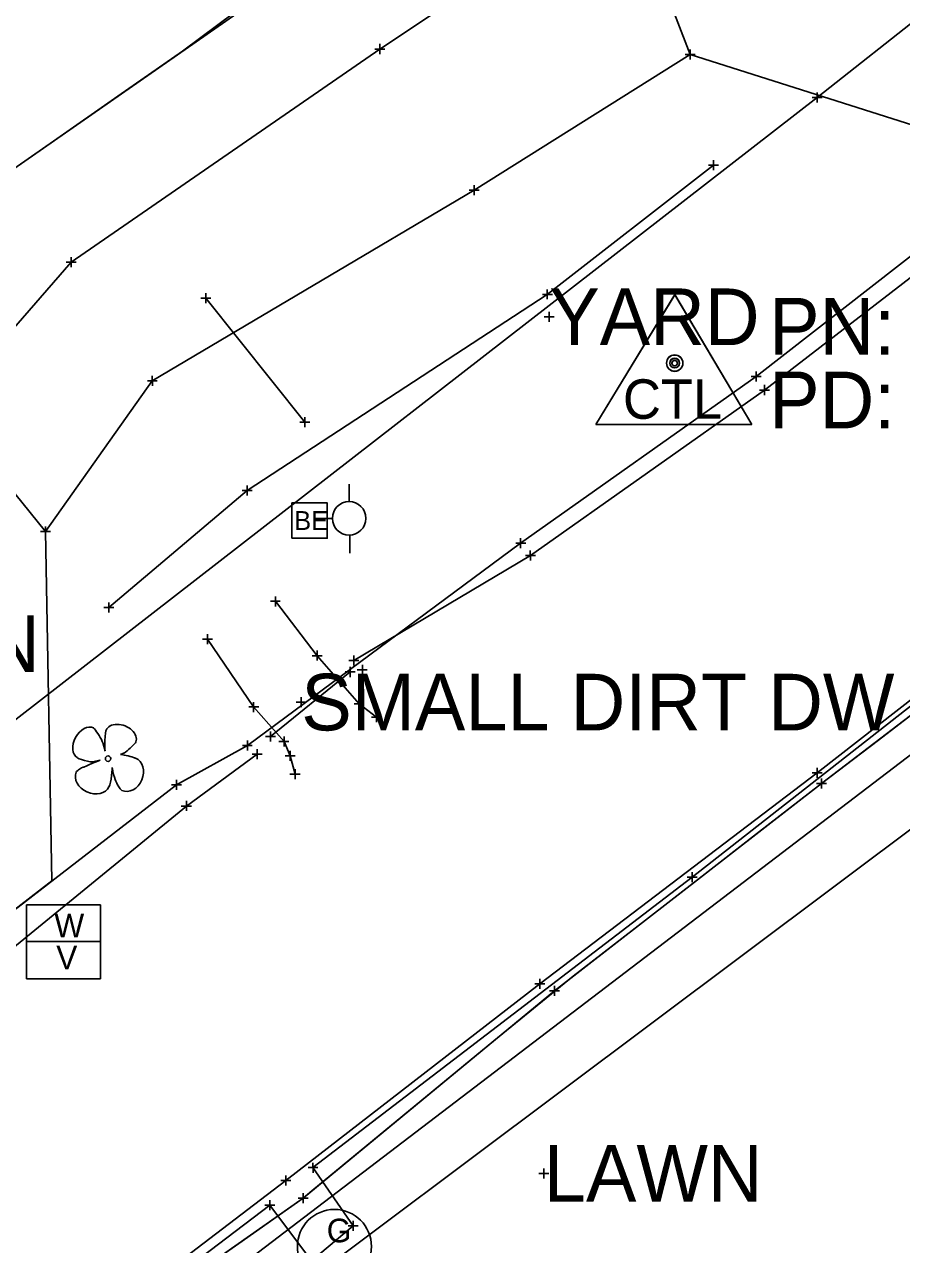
# Model space of a CAD drawing. Extents: x -1 to 1157254, y -1 to 2021979.
# Drawn here: x 1148219.1 to 1148330.6, y 2017977.3 to 2018132.4 of the extents above; entities that cross this region are included whole.
import ezdxf

# ---------------------------------------------------------------- set-up
doc = ezdxf.new("R2010")
doc.units = 0
for name, color, linetype in [('S_AREA_CALC', 7, 'Continuous'), ('S_BUILDING_ANNOT', 7, 'Continuous'), ('S_CAL_CORNER_ANNOT', 7, 'Continuous'), ('S_CATCH_BASIN', 7, 'Continuous'), ('S_CONTOUR_ANNOT', 7, 'Continuous'), ('S_CROSS_DRAIN_ANNOT', 7, 'Continuous'), ('S_CTL_TABLE', 7, 'Continuous'), ('S_CURB', 7, 'Continuous'), ('S_DRIVEWAY_ANNOT', 7, 'Continuous'), ('S_DROP_INLET', 7, 'Continuous'), ('S_DROP_INLET_ANNOT', 7, 'Continuous'), ('S_DTM_PAVEMENT', 7, 'Continuous'), ('S_EDGE_BITUMINOUS_ANNOT', 7, 'Continuous'), ('S_ENV_CONSTRAINT', 7, 'Continuous'), ('S_FENCE', 7, 'Continuous'), ('S_GAS_PUMP_ISLAND_ANNOT', 7, 'Continuous'), ('S_GAS_UTILITIES', 7, 'Continuous'), ('S_GATE', 7, 'Continuous')]:
    doc.layers.add(name, color=color, linetype=linetype)

msp = doc.modelspace()

# ---------------------------------------------------------------- linework, layer by layer
at = {"layer": 'S_AREA_CALC'}
for p, q in [((1148301.75, 2018098.07), (1148291.72, 2018081.56)), ((1148301.75, 2018098.05), (1148291.73, 2018081.54)), ((1148301.75, 2018098.07), (1148311.57, 2018081.56)), ((1148301.75, 2018098.05), (1148311.57, 2018081.54)), ((1148291.72, 2018081.56), (1148311.57, 2018081.56)), ((1148291.73, 2018081.54), (1148311.57, 2018081.54))]:
    msp.add_line(p, q, dxfattribs=at)
for centre, radius in [((1148301.75, 2018089.37), 1.04), ((1148301.75, 2018089.35), 1.04), ((1148301.75, 2018089.37), 0.609), ((1148301.75, 2018089.35), 0.609), ((1148301.75, 2018089.37), 0.344), ((1148301.75, 2018089.35), 0.344)]:
    msp.add_circle(centre, radius, dxfattribs=at)
at = {"layer": 'S_BUILDING_ANNOT'}
for p, q in [((1148319.88, 2018122.48), (1148319.88, 2018123.75)), ((1148319.24, 2018123.12), (1148320.52, 2018123.12)), ((1148319.88, 2018123.12), (1148319.88, 2018123.12)), ((1148241.49, 2018097.63), (1148242.76, 2018097.63)), ((1148242.13, 2018096.99), (1148242.13, 2018098.26)), ((1148242.13, 2018097.63), (1148242.13, 2018097.63)), ((1148285.79, 2018094.61), (1148285.78, 2018095.88)), ((1148285.15, 2018095.25), (1148286.42, 2018095.25)), ((1148285.79, 2018095.25), (1148285.79, 2018095.25)), ((1148312.1, 2018087.01), (1148312.09, 2018088.29)), ((1148311.46, 2018087.65), (1148312.73, 2018087.65)), ((1148312.09, 2018087.65), (1148312.09, 2018087.65)), ((1148313.16, 2018085.3), (1148313.16, 2018086.58)), ((1148312.52, 2018085.94), (1148313.8, 2018085.94)), ((1148313.16, 2018085.94), (1148313.16, 2018085.94)), ((1148254.09, 2018081.86), (1148255.36, 2018081.86)), ((1148254.72, 2018081.23), (1148254.72, 2018082.5)), ((1148254.72, 2018081.86), (1148254.72, 2018081.86)), ((1148281.53, 2018066.49), (1148282.8, 2018066.49)), ((1148282.16, 2018065.85), (1148282.16, 2018067.12)), ((1148282.16, 2018066.49), (1148282.16, 2018066.49)), ((1148282.76, 2018064.92), (1148284.03, 2018064.92)), ((1148283.4, 2018064.29), (1148283.39, 2018065.56)), ((1148283.4, 2018064.92), (1148283.4, 2018064.92)), ((1148250.33, 2018059.08), (1148251.6, 2018059.08)), ((1148250.97, 2018058.44), (1148250.97, 2018059.71)), ((1148250.97, 2018059.08), (1148250.97, 2018059.08)), ((1148241.72, 2018054.29), (1148242.99, 2018054.29)), ((1148242.35, 2018053.65), (1148242.35, 2018054.92)), ((1148242.35, 2018054.29), (1148242.35, 2018054.29)), ((1148255.64, 2018052.17), (1148256.91, 2018052.17)), ((1148256.27, 2018051.54), (1148256.27, 2018052.81)), ((1148256.27, 2018052.17), (1148256.27, 2018052.17)), ((1148260.96, 2018050.92), (1148260.96, 2018052.19)), ((1148260.33, 2018051.56), (1148261.6, 2018051.56)), ((1148260.48, 2018049.46), (1148260.48, 2018050.74)), ((1148260.96, 2018051.56), (1148260.96, 2018051.56)), ((1148262.03, 2018049.73), (1148262.03, 2018051.01)), ((1148259.84, 2018050.1), (1148261.11, 2018050.1)), ((1148260.48, 2018050.1), (1148260.48, 2018050.1)), ((1148261.39, 2018050.37), (1148262.66, 2018050.37)), ((1148262.03, 2018050.37), (1148262.03, 2018050.37)), ((1148248.21, 2018045.01), (1148248.21, 2018046.28)), ((1148253.62, 2018046.27), (1148254.89, 2018046.27)), ((1148254.26, 2018045.63), (1148254.26, 2018046.91)), ((1148254.26, 2018046.27), (1148254.26, 2018046.27)), ((1148260.98, 2018046.07), (1148262.26, 2018046.07)), ((1148261.62, 2018045.44), (1148261.62, 2018046.71)), ((1148261.62, 2018046.07), (1148261.62, 2018046.07)), ((1148247.58, 2018045.65), (1148248.85, 2018045.65)), ((1148248.21, 2018045.65), (1148248.21, 2018045.65)), ((1148263.19, 2018044.36), (1148264.47, 2018044.36)), ((1148263.83, 2018043.72), (1148263.83, 2018045)), ((1148263.83, 2018044.36), (1148263.83, 2018044.36)), ((1148247.41, 2018040.13), (1148247.41, 2018041.4)), ((1148249.73, 2018041.9), (1148251, 2018041.91)), ((1148250.37, 2018041.27), (1148250.37, 2018042.54)), ((1148250.37, 2018041.9), (1148250.37, 2018041.9)), ((1148251.43, 2018041.25), (1148252.7, 2018041.25)), ((1148252.07, 2018040.62), (1148252.07, 2018041.89)), ((1148252.07, 2018041.25), (1148252.07, 2018041.25)), ((1148246.77, 2018040.76), (1148248.04, 2018040.77)), ((1148247.41, 2018040.76), (1148247.41, 2018040.76)), ((1148248.01, 2018039.65), (1148249.28, 2018039.65)), ((1148248.64, 2018039.01), (1148248.64, 2018040.29)), ((1148248.64, 2018039.65), (1148248.64, 2018039.65)), ((1148252.84, 2018038.79), (1148252.84, 2018040.06)), ((1148252.2, 2018039.43), (1148253.47, 2018039.43)), ((1148252.84, 2018039.43), (1148252.84, 2018039.43)), ((1148252.83, 2018037.13), (1148254.11, 2018037.13)), ((1148253.47, 2018036.49), (1148253.47, 2018037.76)), ((1148253.47, 2018037.13), (1148253.47, 2018037.13)), ((1148319.21, 2018037.29), (1148320.49, 2018037.3)), ((1148319.85, 2018036.66), (1148319.85, 2018037.93)), ((1148319.85, 2018037.3), (1148319.85, 2018037.3)), ((1148320.43, 2018035.3), (1148320.43, 2018036.57)), ((1148237.75, 2018035.75), (1148239.02, 2018035.76)), ((1148238.39, 2018035.12), (1148238.38, 2018036.39)), ((1148238.39, 2018035.76), (1148238.39, 2018035.76)), ((1148319.79, 2018035.94), (1148321.07, 2018035.94)), ((1148320.43, 2018035.94), (1148320.43, 2018035.94)), ((1148239.65, 2018032.43), (1148239.65, 2018033.7)), ((1148239.01, 2018033.06), (1148240.29, 2018033.06)), ((1148239.65, 2018033.06), (1148239.65, 2018033.06)), ((1148303.97, 2018023.4), (1148303.97, 2018024.67)), ((1148303.33, 2018024.03), (1148304.6, 2018024.03)), ((1148303.97, 2018024.03), (1148303.97, 2018024.03)), ((1148283.98, 2018010.46), (1148285.25, 2018010.47)), ((1148284.62, 2018009.83), (1148284.61, 2018011.1)), ((1148284.61, 2018010.47), (1148284.61, 2018010.47)), ((1148286.46, 2018008.95), (1148286.46, 2018010.22)), ((1148285.83, 2018009.58), (1148287.1, 2018009.58)), ((1148286.46, 2018009.58), (1148286.46, 2018009.58)), ((1148255.12, 2017987.09), (1148256.39, 2017987.09)), ((1148255.76, 2017986.45), (1148255.75, 2017987.72)), ((1148255.75, 2017987.09), (1148255.75, 2017987.09)), ((1148285.12, 2017985.73), (1148285.11, 2017987)), ((1148251.66, 2017985.46), (1148252.93, 2017985.46)), ((1148252.3, 2017984.82), (1148252.3, 2017986.1)), ((1148252.3, 2017985.46), (1148252.3, 2017985.46)), ((1148284.48, 2017986.36), (1148285.75, 2017986.36)), ((1148285.11, 2017986.36), (1148285.11, 2017986.36)), ((1148254.49, 2017982.57), (1148254.49, 2017983.85)), ((1148249.64, 2017982.33), (1148250.91, 2017982.33)), ((1148250.28, 2017981.69), (1148250.28, 2017982.96)), ((1148250.28, 2017982.33), (1148250.28, 2017982.33)), ((1148253.85, 2017983.21), (1148255.12, 2017983.21)), ((1148254.49, 2017983.21), (1148254.49, 2017983.21)), ((1148260.23, 2017979.68), (1148261.51, 2017979.68)), ((1148260.87, 2017979.04), (1148260.87, 2017980.32)), ((1148260.87, 2017979.68), (1148260.87, 2017979.68))]:
    msp.add_line(p, q, dxfattribs=at)
at = {"layer": 'S_CAL_CORNER_ANNOT'}
msp.add_lwpolyline([(1148912.94, 2018389.54), (1148884.02, 2018371.37), (1148841.26, 2018349), (1148782.55, 2018319.82), (1148727.8, 2018292.18), (1148687.32, 2018271.68), (1148647.96, 2018251.03), (1148473.78, 2018149.56), (1148431.39, 2018121.98), (1148409.2, 2018106.42), (1148303.97, 2018024.03), (1148255.75, 2017987.09), (1148260.87, 2017979.68), (1148255.56, 2017975.26), (1148250.28, 2017982.33), (1148176.11, 2017926.04), (1148136.14, 2017895.28)], dxfattribs=at)
msp.add_circle((1148258.48, 2017977.07), 4.71, dxfattribs=at)
at = {"layer": 'S_CATCH_BASIN'}
for p, q in [((1148260.35, 2018071.74), (1148260.35, 2018073.99)), ((1148258.26, 2018069.61), (1148255.93, 2018069.61)), ((1148260.43, 2018065.2), (1148260.43, 2018067.52))]:
    msp.add_line(p, q, dxfattribs=at)
msp.add_circle((1148260.35, 2018069.63), 2.13, dxfattribs=at)
at = {"layer": 'S_CONTOUR_ANNOT'}
for p, q in [((1148219.32, 2018020.52), (1148228.74, 2018020.52)), ((1148219.32, 2018011.11), (1148219.32, 2018020.52)), ((1148228.74, 2018020.52), (1148228.74, 2018011.11)), ((1148219.32, 2018015.83), (1148228.74, 2018015.83)), ((1148228.74, 2018011.11), (1148219.32, 2018011.11))]:
    msp.add_line(p, q, dxfattribs=at)
msp.add_lwpolyline([(1149931.59, 2019393.98), (1149688.42, 2019230.92), (1149605.65, 2019167.39), (1149471.25, 2019025.78), (1149394.11, 2018934.21), (1149347.84, 2018899.68), (1149226.01, 2018779.47), (1149177.83, 2018729.86), (1148942.89, 2018495.75), (1148824.88, 2018414.4), (1148656.17, 2018321.62), (1148428.99, 2018204.95), (1148398.58, 2018185.48), (1148319.88, 2018123.12), (1148171.01, 2018007.64), (1148133.82, 2017978.13)], dxfattribs=at)
at = {"layer": 'S_CROSS_DRAIN_ANNOT'}
msp.add_lwpolyline([(1148253.07, 2018067.1), (1148253.07, 2018071.6), (1148257.57, 2018071.6), (1148257.57, 2018067.1)], close=True, dxfattribs=at)
at = {"layer": 'S_CTL_TABLE'}
for p, q in [((1148264.25, 2018128.65), (1148264.25, 2018129.93)), ((1148263.61, 2018129.29), (1148264.89, 2018129.29)), ((1148264.25, 2018129.29), (1148264.25, 2018129.29)), ((1148303.09, 2018128.6), (1148304.36, 2018128.6)), ((1148303.73, 2018127.96), (1148303.73, 2018129.23)), ((1148303.73, 2018128.6), (1148303.73, 2018128.6)), ((1148306.06, 2018114.51), (1148307.33, 2018114.51)), ((1148306.7, 2018113.88), (1148306.7, 2018115.15)), ((1148306.7, 2018114.51), (1148306.7, 2018114.51)), ((1148275.6, 2018111.36), (1148276.87, 2018111.36)), ((1148276.24, 2018110.72), (1148276.24, 2018112)), ((1148276.24, 2018111.36), (1148276.24, 2018111.36)), ((1148224.37, 2018102.21), (1148225.64, 2018102.21)), ((1148225, 2018101.57), (1148225, 2018102.85)), ((1148225, 2018102.21), (1148225, 2018102.21)), ((1148285.55, 2018097.47), (1148285.55, 2018098.74)), ((1148284.92, 2018098.1), (1148286.19, 2018098.1)), ((1148285.55, 2018098.1), (1148285.55, 2018098.1)), ((1148235.33, 2018086.49), (1148235.32, 2018087.76)), ((1148234.69, 2018087.13), (1148235.96, 2018087.13)), ((1148235.32, 2018087.13), (1148235.32, 2018087.13)), ((1148247.4, 2018072.54), (1148247.4, 2018073.82)), ((1148246.76, 2018073.18), (1148248.03, 2018073.18)), ((1148247.4, 2018073.18), (1148247.4, 2018073.18)), ((1148221.1, 2018067.95), (1148222.37, 2018067.96)), ((1148221.73, 2018067.32), (1148221.73, 2018068.59)), ((1148221.73, 2018067.95), (1148221.73, 2018067.95)), ((1148229.15, 2018058.3), (1148230.42, 2018058.3)), ((1148229.79, 2018057.66), (1148229.79, 2018058.93)), ((1148229.79, 2018058.3), (1148229.79, 2018058.3))]:
    msp.add_line(p, q, dxfattribs=at)
at = {"layer": 'S_CURB'}
for p, q in [((1148229.32, 2018040.06), (1148229.08, 2018040.95)), ((1148231.27, 2018039.6), (1148231.65, 2018039.76)), ((1148228.68, 2018038.9), (1148227.7, 2018038.68)), ((1148230.21, 2018037.96), (1148230.29, 2018037.53))]:
    msp.add_line(p, q, dxfattribs=at)
msp.add_circle((1148229.69, 2018039.08), 0.34, dxfattribs=at)
for centre, major_axis, ratio, start_param, end_param in [((1148226.81, 2018041.1), (-1.03, -1.88), 0.662338, 3.141593, 6.283185), ((1148228.46, 2018041.96), (0.62, -1.01), 0.083512, 0, 3.141593), ((1148229.39, 2018041.38), (-0.07, -1.33), 0.068203, 3.141593, 6.283185), ((1148231.35, 2018041.96), (1.89, -0.74), 0.673998, 0, 3.141593), ((1148232.45, 2018040.49), (-0.798, -0.73), 0.092159, 0, 3.141593), ((1148232.23, 2018039.37), (0.96, -0.23), 0.056001, 0, 3.141593), ((1148226.12, 2018037.68), (0.477, 0.328), 0.136309, 0, 3.141593), ((1148226.74, 2018038.95), (0.963, -0.267), 0.113563, 3.141593, 6.283185), ((1148227.64, 2018038.45), (1.04, 0.44), 0.002756, 3.141593, 6.283185), ((1148232.31, 2018037.09), (0.88, 2.05), 0.81717, 3.141593, 6.283185), ((1148227.72, 2018036.42), (2.07, -0.93), 0.760068, 3.141593, 6.283185), ((1148229.97, 2018036.8), (0.19, 1.31), 0.114148, 3.141593, 5.822668), ((1148230.54, 2018036.76), (0.254, -0.771), 0.051603, 3.141593, 6.283185), ((1148231.12, 2018035.52), (-0.321, 0.467), 0.094289, 0, 3.141593)]:
    msp.add_ellipse(centre, major_axis=major_axis, ratio=ratio, start_param=start_param, end_param=end_param, dxfattribs=at)
at = {"layer": 'S_DRIVEWAY_ANNOT'}
for points in [[(1148400.86, 2018155.08), (1148390.26, 2018148.47), (1148363.34, 2018126.5), (1148344.91, 2018113.22), (1148312.09, 2018087.65), (1148282.16, 2018066.49), (1148247.41, 2018040.76), (1148238.39, 2018035.76), (1148212.06, 2018015.45), (1148200.16, 2018004.82), (1148197.11, 2018002.67)], [(1148401.75, 2018153.16), (1148386.8, 2018142.31), (1148364.72, 2018125.2), (1148346.85, 2018111.89), (1148313.16, 2018085.94), (1148283.4, 2018064.92), (1148260.96, 2018051.56)], [(1148431.21, 2018122.21), (1148409.57, 2018105.71), (1148389.94, 2018091.01), (1148358.15, 2018067.12), (1148319.85, 2018037.3), (1148284.61, 2018010.47), (1148252.3, 2017985.46), (1148222.59, 2017962.79), (1148196.03, 2017942.53), (1148176.04, 2017925.96), (1148162.66, 2017917.28)], [(1148432.34, 2018120.62), (1148410.15, 2018104.35), (1148390.95, 2018090.03), (1148359.43, 2018065.73), (1148320.43, 2018035.94), (1148286.46, 2018009.58), (1148254.49, 2017983.21), (1148223.74, 2017961.59), (1148198.48, 2017940.51), (1148177.52, 2017924.68), (1148165.02, 2017915.86)], [(1148248.64, 2018039.65), (1148239.65, 2018033.06), (1148214.53, 2018012.54), (1148201.95, 2018003.4), (1148198.42, 2018001.11)]]:
    msp.add_lwpolyline(points, dxfattribs=at)
at = {"layer": 'S_DROP_INLET'}
msp.add_lwpolyline([(1149478.88, 2018922.64), (1149385.84, 2018831.36), (1149330.57, 2018775.16), (1149250.6, 2018696.8), (1149231.5, 2018678.75), (1149169.67, 2018614.3), (1149128.45, 2018577.04), (1149075.89, 2018529.44), (1149016.28, 2018476.33), (1148941.34, 2018408.7), (1148861.11, 2018354.7), (1148778.49, 2018311.96), (1148755.86, 2018297.95), (1148577.39, 2018201.52), (1148460.64, 2018136.54), (1148334.57, 2018041.74), (1148195.53, 2017935.77), (1148138.82, 2017892.99)], dxfattribs=at)
at = {"layer": 'S_DROP_INLET_ANNOT'}
msp.add_lwpolyline([(1148250.37, 2018041.9), (1148260.48, 2018050.1)], dxfattribs=at)
at = {"layer": 'S_DTM_PAVEMENT'}
msp.add_lwpolyline([(1148254.72, 2018081.86), (1148242.13, 2018097.63)], dxfattribs=at)
at = {"layer": 'S_EDGE_BITUMINOUS_ANNOT'}
for points in [[(1148293.69, 2018171), (1148255.55, 2018140.44), (1148216.74, 2018113.36), (1148196.41, 2018096.72)], [(1148295.46, 2018150.08), (1148264.25, 2018129.29), (1148225, 2018102.21), (1148208.92, 2018083.75)], [(1148303.73, 2018128.6), (1148276.24, 2018111.36), (1148235.32, 2018087.13), (1148221.73, 2018067.95)], [(1148306.7, 2018114.51), (1148285.55, 2018098.1), (1148247.4, 2018073.18), (1148229.79, 2018058.3)]]:
    msp.add_lwpolyline(points, dxfattribs=at)
at = {"layer": 'S_ENV_CONSTRAINT'}
for points in [[(1148263.83, 2018044.36), (1148261.62, 2018046.07), (1148256.27, 2018052.17), (1148250.97, 2018059.08)], [(1148242.35, 2018054.29), (1148248.21, 2018045.65), (1148252.07, 2018041.25), (1148252.84, 2018039.43), (1148253.47, 2018037.13)]]:
    msp.add_lwpolyline(points, dxfattribs=at)
at = {"layer": 'S_FENCE'}
msp.add_lwpolyline([(1149562.21, 2019005.4), (1149486.21, 2018927.15), (1149466.96, 2018916.4), (1149448.15, 2018887.45), (1149385.38, 2018826.9), (1149357.5, 2018803.66), (1149334.17, 2018772.97), (1149278.68, 2018714.02), (1149266.21, 2018707.99), (1149250.6, 2018696.75), (1149241.46, 2018677.2), (1149179.13, 2018611.74), (1149130.37, 2018567.15), (1149080.16, 2018520.92), (1149020.19, 2018471.53), (1148946.08, 2018397.31), (1148842.28, 2018340.54), (1148783.26, 2018310.71), (1148755.06, 2018299.13), (1148580.09, 2018196.31), (1148464.77, 2018128.06), (1148357.29, 2018049.22), (1148182.05, 2017918.06), (1148146.03, 2017882.74)], dxfattribs=at)
at = {"layer": 'S_GAS_PUMP_ISLAND_ANNOT'}
for points in [[(1148347.12, 2018114.81), (1148303.73, 2018128.6), (1148295.46, 2018150.08), (1148293.69, 2018171), (1148285.89, 2018164.75), (1148278.09, 2018158.5), (1148270.28, 2018152.25), (1148239.15, 2018129), (1148230.95, 2018123.28), (1148222.75, 2018117.56), (1148216.74, 2018113.36), (1148209, 2018107.03), (1148201.27, 2018100.7), (1148196.41, 2018096.72), (1148208.92, 2018083.75), (1148221.73, 2018067.95), (1148222.55, 2018023.54), (1148214.63, 2018017.43), (1148179.03, 2018020), (1148173.15, 2018024.65), (1148161.29, 2018015.09), (1148163.23, 2018012.26), (1148167.87, 2018006.85), (1148146.07, 2017963.99)], [(1148238.13, 2017971.71), (1148246.31, 2017977.46), (1148254.49, 2017983.21), (1148255.61, 2017984.13), (1148263.32, 2017990.5), (1148271.04, 2017996.86), (1148278.75, 2018003.22), (1148288.83, 2018011.42), (1148296.73, 2018017.55), (1148304.63, 2018023.68), (1148312.53, 2018029.81), (1148320.43, 2018035.94), (1148327.65, 2018041.45), (1148335.59, 2018047.52)]]:
    msp.add_lwpolyline(points, dxfattribs=at)

# ---------------------------------------------------------------- texts
at = {"layer": 'S_AREA_CALC'}
for p in [(1148295.17, 2018082.3), (1148295.17, 2018082.28)]:
    msp.add_text('CTL', height=4.998, dxfattribs=at).set_placement(p)
at = {"layer": 'S_CAL_CORNER_ANNOT'}
msp.add_text('G', height=3, dxfattribs=at).set_placement((1148257.5, 2017977.6))
at = {"layer": 'S_CONTOUR_ANNOT'}
for s, p in [('W', (1148222.87, 2018016.36)), ('V', (1148223.11, 2018012.3))]:
    msp.add_text(s, height=3, dxfattribs=at).set_placement(p)
at = {"layer": 'S_CROSS_DRAIN_ANNOT'}
msp.add_text('BE', height=2.399, dxfattribs=at).set_placement((1148253.38, 2018068.15))
at = {"layer": 'S_GAS_UTILITIES'}
for s, p in [('PN: ', (1148313.75, 2018090.45)), ('PN: ', (1148313.75, 2018090.43)), ('PD: ', (1148313.75, 2018081.09)), ('PD: ', (1148313.75, 2018081.07))]:
    msp.add_text(s, height=7.2, dxfattribs=at).set_placement(p)
at = {"layer": 'S_GATE'}
for s, p in [('YARD', (1148285.79, 2018091.65)), ('LAWN', (1148193.21, 2018050.08)), ('SMALL DIRT DW', (1148254.26, 2018042.67)), ('LAWN', (1148285.11, 2017982.76))]:
    msp.add_text(s, height=7.2, dxfattribs=at).set_placement(p)

doc.saveas('drawing.dxf')
